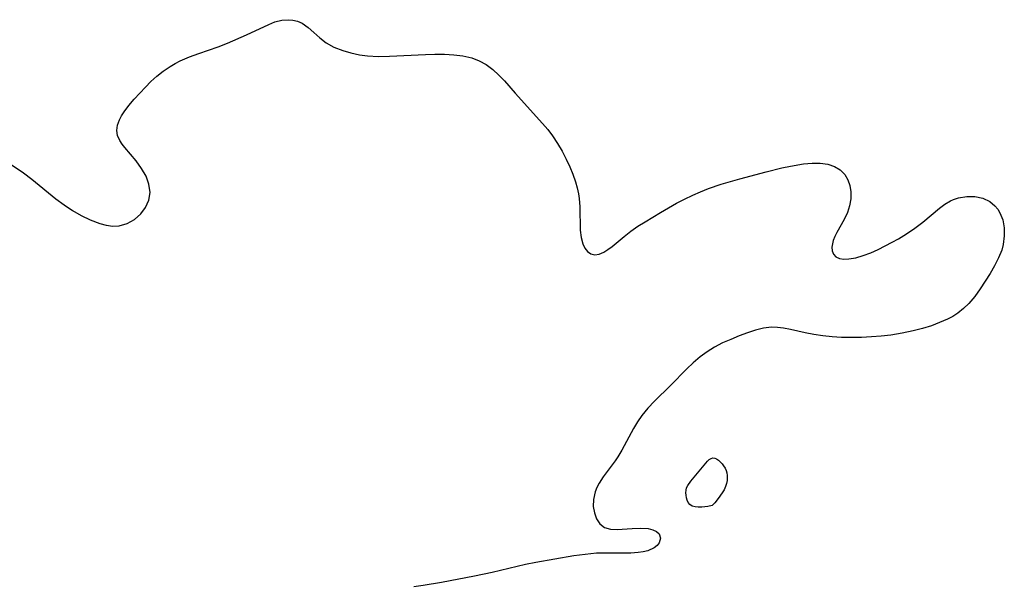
# Model space of a CAD drawing. Header units: metres. Extents: x 1073367 to 1082519, y 1569854 to 1574957.
# Tile 412 of 656: x 1077142 to 1077308, y 1573757 to 1573852. Entities that reach past the tile are written whole.
import ezdxf

# ---------------------------------------------------------------- set-up
doc = ezdxf.new("R2010")
doc.units = ezdxf.units.M
doc.layers.add('CGG_CurvaNivelLidar_v1', color=253, linetype='Continuous', lineweight=30)

msp = doc.modelspace()

# ---------------------------------------------------------------- linework, layer by layer
at = {"layer": 'CGG_CurvaNivelLidar_v1'}
for p, q in [((1077179.8772, 1573849.818, 69.5), (1077183.6228, 1573851.5971, 69.5)), ((1077183.6228, 1573851.5971, 69.5), (1077184.6746, 1573852.0056, 69.5)), ((1077184.6746, 1573852.0056, 69.5), (1077185.8669, 1573852.3006, 69.5)), ((1077185.8669, 1573852.3006, 69.5), (1077187.0339, 1573852.3883, 69.5)), ((1077187.0339, 1573852.3883, 69.5), (1077187.7128, 1573852.3289, 69.5)), ((1077187.7128, 1573852.3289, 69.5), (1077188.482, 1573852.1341, 69.5)), ((1077188.482, 1573852.1341, 69.5), (1077189.2658, 1573851.7745, 69.5)), ((1077189.2658, 1573851.7745, 69.5), (1077190.2838, 1573851.0804, 69.5)), ((1077190.2838, 1573851.0804, 69.5), (1077191.243, 1573850.2506, 69.5)), ((1077176.6787, 1573848.4239, 69.5), (1077179.8772, 1573849.818, 69.5)), ((1077191.243, 1573850.2506, 69.5), (1077192.2337, 1573849.3332, 69.5)), ((1077192.2337, 1573849.3332, 69.5), (1077193.3094, 1573848.483, 69.5)), ((1077171.8461, 1573846.7047, 69.5), (1077175.0911, 1573847.8029, 69.5)), ((1077175.0911, 1573847.8029, 69.5), (1077176.6787, 1573848.4239, 69.5)), ((1077193.3094, 1573848.483, 69.5), (1077194.6272, 1573847.76, 69.5)), ((1077194.6272, 1573847.76, 69.5), (1077196.113, 1573847.1813, 69.5)), ((1077168.6942, 1573845.4169, 69.5), (1077170.2511, 1573846.1063, 69.5)), ((1077170.2511, 1573846.1063, 69.5), (1077171.8461, 1573846.7047, 69.5)), ((1077196.113, 1573847.1813, 69.5), (1077197.5019, 1573846.7659, 69.5)), ((1077197.5019, 1573846.7659, 69.5), (1077198.9662, 1573846.4527, 69.5)), ((1077198.9662, 1573846.4527, 69.5), (1077200.3149, 1573846.284, 69.5)), ((1077200.3149, 1573846.284, 69.5), (1077202.1487, 1573846.2, 69.5)), ((1077202.1487, 1573846.2, 69.5), (1077204.0298, 1573846.2234, 69.5)), ((1077204.0298, 1573846.2234, 69.5), (1077210.0883, 1573846.5025, 69.5)), ((1077210.0883, 1573846.5025, 69.5), (1077211.6596, 1573846.5494, 69.5)), ((1077211.6596, 1573846.5494, 69.5), (1077213.2824, 1573846.5444, 69.5)), ((1077213.2824, 1573846.5444, 69.5), (1077214.87, 1573846.4643, 69.5)), ((1077214.87, 1573846.4643, 69.5), (1077216.4228, 1573846.2799, 69.5)), ((1077216.4228, 1573846.2799, 69.5), (1077217.9079, 1573845.9398, 69.5)), ((1077217.9079, 1573845.9398, 69.5), (1077219.1743, 1573845.4558, 69.5)), ((1077165.8195, 1573843.6918, 69.5), (1077166.9634, 1573844.4668, 69.5)), ((1077166.9634, 1573844.4668, 69.5), (1077167.8152, 1573844.9634, 69.5)), ((1077167.8152, 1573844.9634, 69.5), (1077168.6942, 1573845.4169, 69.5)), ((1077219.1743, 1573845.4558, 69.5), (1077220.3576, 1573844.8014, 69.5)), ((1077220.3576, 1573844.8014, 69.5), (1077221.4566, 1573843.9813, 69.5)), ((1077163.7495, 1573841.9347, 69.5), (1077164.7427, 1573842.8379, 69.5)), ((1077164.7427, 1573842.8379, 69.5), (1077165.8195, 1573843.6918, 69.5)), ((1077221.4566, 1573843.9813, 69.5), (1077222.4852, 1573843.0346, 69.5)), ((1077222.4852, 1573843.0346, 69.5), (1077223.4168, 1573842.058, 69.5)), ((1077160.9401, 1573838.962, 69.5), (1077162.8102, 1573840.9925, 69.5)), ((1077162.8102, 1573840.9925, 69.5), (1077163.7495, 1573841.9347, 69.5)), ((1077223.4168, 1573842.058, 69.5), (1077225.2555, 1573839.9808, 69.5)), ((1077225.2555, 1573839.9808, 69.5), (1077229.871, 1573834.8812, 69.5)), ((1077159.2417, 1573836.8525, 69.5), (1077160.038, 1573837.9006, 69.5)), ((1077160.038, 1573837.9006, 69.5), (1077160.9401, 1573838.962, 69.5)), ((1077158.4129, 1573835.4634, 69.5), (1077158.786, 1573836.1542, 69.5)), ((1077158.786, 1573836.1542, 69.5), (1077159.2417, 1573836.8525, 69.5)), ((1077157.9654, 1573833.6836, 69.5), (1077158.0775, 1573834.5662, 69.5)), ((1077158.0775, 1573834.5662, 69.5), (1077158.4129, 1573835.4634, 69.5)), ((1077229.871, 1573834.8812, 69.5), (1077230.7328, 1573833.8492, 69.5)), ((1077158.1121, 1573832.8263, 69.5), (1077157.9654, 1573833.6836, 69.5)), ((1077158.4825, 1573831.9967, 69.5), (1077158.1121, 1573832.8263, 69.5)), ((1077230.7328, 1573833.8492, 69.5), (1077231.543, 1573832.7816, 69.5)), ((1077231.543, 1573832.7816, 69.5), (1077232.3888, 1573831.5016, 69.5)), ((1077158.8809, 1573831.3931, 69.5), (1077158.4825, 1573831.9967, 69.5)), ((1077159.3532, 1573830.7924, 69.5), (1077158.8809, 1573831.3931, 69.5)), ((1077232.3888, 1573831.5016, 69.5), (1077233.1559, 1573830.1735, 69.5)), ((1077161.268, 1573828.527, 69.5), (1077159.3532, 1573830.7924, 69.5)), ((1077233.1559, 1573830.1735, 69.5), (1077233.8581, 1573828.8146, 69.5)), ((1077138.7848, 1573828.8632, 69.5), (1077142.2074, 1573826.5186, 69.5)), ((1077162.1761, 1573827.2861, 69.5), (1077161.268, 1573828.527, 69.5)), ((1077233.8581, 1573828.8146, 69.5), (1077234.4513, 1573827.5508, 69.5)), ((1077234.4513, 1573827.5508, 69.5), (1077234.9829, 1573826.2756, 69.5)), ((1077270.2596, 1573827.3745, 69.5), (1077271.7225, 1573827.6818, 69.5)), ((1077271.7225, 1573827.6818, 69.5), (1077273.9189, 1573828.0336, 69.5)), ((1077273.9189, 1573828.0336, 69.5), (1077275.3628, 1573828.1693, 69.5)), ((1077275.3628, 1573828.1693, 69.5), (1077276.732, 1573828.1773, 69.5)), ((1077276.732, 1573828.1773, 69.5), (1077278.0049, 1573828.0033, 69.5)), ((1077278.0049, 1573828.0033, 69.5), (1077279.1262, 1573827.6133, 69.5)), ((1077279.1262, 1573827.6133, 69.5), (1077280.0987, 1573827.0151, 69.5)), ((1077142.2074, 1573826.5186, 69.5), (1077143.6173, 1573825.4449, 69.5)), ((1077162.9144, 1573825.9665, 69.5), (1077162.1761, 1573827.2861, 69.5)), ((1077163.4119, 1573824.6006, 69.5), (1077162.9144, 1573825.9665, 69.5)), ((1077234.9829, 1573826.2756, 69.5), (1077235.4352, 1573824.9899, 69.5)), ((1077263.1801, 1573825.5131, 69.5), (1077267.5734, 1573826.6981, 69.5)), ((1077267.5734, 1573826.6981, 69.5), (1077270.2596, 1573827.3745, 69.5)), ((1077280.0987, 1573827.0151, 69.5), (1077280.8832, 1573826.2239, 69.5)), ((1077280.8832, 1573826.2239, 69.5), (1077281.4009, 1573825.3511, 69.5)), ((1077143.6173, 1573825.4449, 69.5), (1077147.6898, 1573822.1551, 69.5)), ((1077163.5894, 1573823.231, 69.5), (1077163.4119, 1573824.6006, 69.5)), ((1077235.4352, 1573824.9899, 69.5), (1077235.7176, 1573823.9885, 69.5)), ((1077257.8422, 1573823.8585, 69.5), (1077260.0003, 1573824.5912, 69.5)), ((1077260.0003, 1573824.5912, 69.5), (1077263.1801, 1573825.5131, 69.5)), ((1077281.4009, 1573825.3511, 69.5), (1077281.7373, 1573824.3662, 69.5)), ((1077281.7373, 1573824.3662, 69.5), (1077281.8989, 1573823.3067, 69.5)), ((1077163.3862, 1573821.9186, 69.5), (1077163.5894, 1573823.231, 69.5)), ((1077235.7176, 1573823.9885, 69.5), (1077235.9301, 1573822.9832, 69.5)), ((1077235.9301, 1573822.9832, 69.5), (1077236.0425, 1573822.1978, 69.5)), ((1077253.8222, 1573822.1022, 69.5), (1077255.2098, 1573822.7767, 69.5)), ((1077255.2098, 1573822.7767, 69.5), (1077256.5141, 1573823.3432, 69.5)), ((1077256.5141, 1573823.3432, 69.5), (1077257.8422, 1573823.8585, 69.5)), ((1077281.8989, 1573823.3067, 69.5), (1077281.8839, 1573822.1483, 69.5)), ((1077300.0887, 1573822.3219, 69.5), (1077301.4688, 1573822.5511, 69.5)), ((1077301.4688, 1573822.5511, 69.5), (1077302.8432, 1573822.5219, 69.5)), ((1077147.6898, 1573822.1551, 69.5), (1077149.0791, 1573821.1222, 69.5)), ((1077149.0791, 1573821.1222, 69.5), (1077150.5253, 1573820.1555, 69.5)), ((1077162.8548, 1573820.6873, 69.5), (1077163.3862, 1573821.9186, 69.5)), ((1077236.0425, 1573822.1978, 69.5), (1077236.1462, 1573820.8015, 69.5)), ((1077249.7608, 1573819.836, 69.5), (1077252.4634, 1573821.3816, 69.5)), ((1077252.4634, 1573821.3816, 69.5), (1077253.8222, 1573822.1022, 69.5)), ((1077281.6948, 1573820.9832, 69.5), (1077281.3447, 1573819.8485, 69.5)), ((1077281.8839, 1573822.1483, 69.5), (1077281.6948, 1573820.9832, 69.5)), ((1077296.8656, 1573820.5743, 69.5), (1077297.7707, 1573821.235, 69.5)), ((1077297.7707, 1573821.235, 69.5), (1077298.7074, 1573821.7894, 69.5)), ((1077298.7074, 1573821.7894, 69.5), (1077299.2206, 1573822.0277, 69.5)), ((1077299.2206, 1573822.0277, 69.5), (1077300.0887, 1573822.3219, 69.5)), ((1077302.8432, 1573822.5219, 69.5), (1077304.1542, 1573822.2397, 69.5)), ((1077304.1542, 1573822.2397, 69.5), (1077305.3376, 1573821.6913, 69.5)), ((1077305.3376, 1573821.6913, 69.5), (1077306.213, 1573820.9795, 69.5)), ((1077306.213, 1573820.9795, 69.5), (1077306.6795, 1573820.4158, 69.5)), ((1077150.5253, 1573820.1555, 69.5), (1077151.9942, 1573819.2963, 69.5)), ((1077151.9942, 1573819.2963, 69.5), (1077153.4752, 1573818.5703, 69.5)), ((1077160.9917, 1573818.6456, 69.5), (1077162.0541, 1573819.5864, 69.5)), ((1077162.0541, 1573819.5864, 69.5), (1077162.8548, 1573820.6873, 69.5)), ((1077236.1462, 1573820.8015, 69.5), (1077236.2245, 1573816.8313, 69.5)), ((1077247.1483, 1573818.2753, 69.5), (1077249.7608, 1573819.836, 69.5)), ((1077281.3447, 1573819.8485, 69.5), (1077280.7918, 1573818.6583, 69.5)), ((1077294.0593, 1573818.1954, 69.5), (1077296.8656, 1573820.5743, 69.5)), ((1077306.6795, 1573820.4158, 69.5), (1077307.065, 1573819.7806, 69.5)), ((1077307.065, 1573819.7806, 69.5), (1077307.5273, 1573818.5786, 69.5)), ((1077153.4752, 1573818.5703, 69.5), (1077155.0911, 1573817.9688, 69.5)), ((1077155.0911, 1573817.9688, 69.5), (1077156.2108, 1573817.6884, 69.5)), ((1077156.2108, 1573817.6884, 69.5), (1077157.3034, 1573817.5504, 69.5)), ((1077157.3034, 1573817.5504, 69.5), (1077158.3561, 1573817.5838, 69.5)), ((1077158.3561, 1573817.5838, 69.5), (1077159.7442, 1573817.9554, 69.5)), ((1077159.7442, 1573817.9554, 69.5), (1077160.9917, 1573818.6456, 69.5)), ((1077245.9267, 1573817.5025, 69.5), (1077247.1483, 1573818.2753, 69.5)), ((1077280.7918, 1573818.6583, 69.5), (1077279.5284, 1573816.4552, 69.5)), ((1077292.7095, 1573817.1679, 69.5), (1077294.0593, 1573818.1954, 69.5)), ((1077307.5273, 1573818.5786, 69.5), (1077307.7691, 1573817.2581, 69.5)), ((1077236.2245, 1573816.8313, 69.5), (1077236.3611, 1573815.6201, 69.5)), ((1077243.6452, 1573815.7997, 69.5), (1077244.7769, 1573816.7, 69.5)), ((1077244.7769, 1573816.7, 69.5), (1077245.9267, 1573817.5025, 69.5)), ((1077279.5284, 1573816.4552, 69.5), (1077279.1766, 1573815.7716, 69.5)), ((1077289.9159, 1573815.3692, 69.5), (1077291.3147, 1573816.223, 69.5)), ((1077291.3147, 1573816.223, 69.5), (1077292.7095, 1573817.1679, 69.5)), ((1077307.7691, 1573817.2581, 69.5), (1077307.7999, 1573815.8674, 69.5)), ((1077236.3611, 1573815.6201, 69.5), (1077236.6293, 1573814.5498, 69.5)), ((1077236.6293, 1573814.5498, 69.5), (1077236.9702, 1573813.8119, 69.5)), ((1077241.5933, 1573814.0792, 69.5), (1077243.6452, 1573815.7997, 69.5)), ((1077278.9023, 1573815.1035, 69.5), (1077278.6791, 1573813.9895, 69.5)), ((1077279.1766, 1573815.7716, 69.5), (1077278.9023, 1573815.1035, 69.5)), ((1077286.5017, 1573813.5758, 69.5), (1077288.8853, 1573814.7972, 69.5)), ((1077288.8853, 1573814.7972, 69.5), (1077289.9159, 1573815.3692, 69.5)), ((1077307.6145, 1573814.4489, 69.5), (1077307.3587, 1573813.4894, 69.5)), ((1077307.7999, 1573815.8674, 69.5), (1077307.6145, 1573814.4489, 69.5)), ((1077236.9702, 1573813.8119, 69.5), (1077237.4197, 1573813.2359, 69.5)), ((1077237.4197, 1573813.2359, 69.5), (1077238.0179, 1573812.8324, 69.5)), ((1077238.0179, 1573812.8324, 69.5), (1077238.7031, 1573812.6849, 69.5)), ((1077238.7031, 1573812.6849, 69.5), (1077239.4338, 1573812.8056, 69.5)), ((1077239.4338, 1573812.8056, 69.5), (1077240.2087, 1573813.1459, 69.5)), ((1077240.2087, 1573813.1459, 69.5), (1077240.891, 1573813.5651, 69.5)), ((1077240.891, 1573813.5651, 69.5), (1077241.5933, 1573814.0792, 69.5)), ((1077278.6791, 1573813.9895, 69.5), (1077278.7311, 1573813.3543, 69.5)), ((1077278.7311, 1573813.3543, 69.5), (1077278.9473, 1573812.8132, 69.5)), ((1077278.9473, 1573812.8132, 69.5), (1077279.3747, 1573812.3638, 69.5)), ((1077283.995, 1573812.5439, 69.5), (1077285.2645, 1573813.0158, 69.5)), ((1077285.2645, 1573813.0158, 69.5), (1077286.5017, 1573813.5758, 69.5)), ((1077307.3587, 1573813.4894, 69.5), (1077306.8323, 1573812.1524, 69.5)), ((1077279.3747, 1573812.3638, 69.5), (1077279.9707, 1573812.0761, 69.5)), ((1077279.9707, 1573812.0761, 69.5), (1077280.7095, 1573811.955, 69.5)), ((1077280.7095, 1573811.955, 69.5), (1077281.5502, 1573811.9809, 69.5)), ((1077281.5502, 1573811.9809, 69.5), (1077282.7401, 1573812.1869, 69.5)), ((1077282.7401, 1573812.1869, 69.5), (1077283.995, 1573812.5439, 69.5)), ((1077306.8323, 1573812.1524, 69.5), (1077306.1626, 1573810.8377, 69.5)), ((1077305.4, 1573809.5389, 69.5), (1077304.5878, 1573808.2501, 69.5)), ((1077306.1626, 1573810.8377, 69.5), (1077305.4, 1573809.5389, 69.5)), ((1077304.5878, 1573808.2501, 69.5), (1077303.7304, 1573806.9397, 69.5)), ((1077303.7304, 1573806.9397, 69.5), (1077302.8267, 1573805.6723, 69.5)), ((1077301.8378, 1573804.4885, 69.5), (1077300.9297, 1573803.6042, 69.5)), ((1077302.8267, 1573805.6723, 69.5), (1077301.8378, 1573804.4885, 69.5)), ((1077299.9327, 1573802.8229, 69.5), (1077299.0945, 1573802.2935, 69.5)), ((1077300.9297, 1573803.6042, 69.5), (1077299.9327, 1573802.8229, 69.5)), ((1077296.8795, 1573801.232, 69.5), (1077295.4887, 1573800.7195, 69.5)), ((1077298.2098, 1573801.8235, 69.5), (1077296.8795, 1573801.232, 69.5)), ((1077299.0945, 1573802.2935, 69.5), (1077298.2098, 1573801.8235, 69.5)), ((1077264.4315, 1573799.5016, 69.5), (1077263.0663, 1573798.9881, 69.5)), ((1077265.7877, 1573799.9494, 69.5), (1077264.4315, 1573799.5016, 69.5)), ((1077267.1426, 1573800.2817, 69.5), (1077265.7877, 1573799.9494, 69.5)), ((1077268.5045, 1573800.4419, 69.5), (1077267.1426, 1573800.2817, 69.5)), ((1077269.5087, 1573800.4225, 69.5), (1077268.5045, 1573800.4419, 69.5)), ((1077270.5215, 1573800.305, 69.5), (1077269.5087, 1573800.4225, 69.5)), ((1077271.7189, 1573800.0797, 69.5), (1077270.5215, 1573800.305, 69.5)), ((1077274.1836, 1573799.5213, 69.5), (1077271.7189, 1573800.0797, 69.5)), ((1077275.6628, 1573799.2369, 69.5), (1077274.1836, 1573799.5213, 69.5)), ((1077290.5305, 1573799.4499, 69.5), (1077288.6322, 1573799.1412, 69.5)), ((1077292.4018, 1573799.8458, 69.5), (1077290.5305, 1573799.4499, 69.5)), ((1077293.9645, 1573800.2495, 69.5), (1077292.4018, 1573799.8458, 69.5)), ((1077295.4887, 1573800.7195, 69.5), (1077293.9645, 1573800.2495, 69.5)), ((1077260.2369, 1573797.8042, 69.5), (1077258.8808, 1573797.1062, 69.5)), ((1077261.6244, 1573798.4141, 69.5), (1077260.2369, 1573797.8042, 69.5)), ((1077263.0663, 1573798.9881, 69.5), (1077261.6244, 1573798.4141, 69.5)), ((1077277.1829, 1573799.0092, 69.5), (1077275.6628, 1573799.2369, 69.5)), ((1077278.7347, 1573798.8455, 69.5), (1077277.1829, 1573799.0092, 69.5)), ((1077280.3344, 1573798.7506, 69.5), (1077278.7347, 1573798.8455, 69.5)), ((1077281.952, 1573798.719, 69.5), (1077280.3344, 1573798.7506, 69.5)), ((1077283.7182, 1573798.7451, 69.5), (1077281.952, 1573798.719, 69.5)), ((1077285.3583, 1573798.8212, 69.5), (1077283.7182, 1573798.7451, 69.5)), ((1077286.9984, 1573798.951, 69.5), (1077285.3583, 1573798.8212, 69.5)), ((1077288.6322, 1573799.1412, 69.5), (1077286.9984, 1573798.951, 69.5)), ((1077257.6282, 1573796.3248, 69.5), (1077256.4334, 1573795.4417, 69.5)), ((1077258.8808, 1573797.1062, 69.5), (1077257.6282, 1573796.3248, 69.5)), ((1077255.2992, 1573794.4705, 69.5), (1077254.219, 1573793.4351, 69.5)), ((1077256.4334, 1573795.4417, 69.5), (1077255.2992, 1573794.4705, 69.5)), ((1077254.219, 1573793.4351, 69.5), (1077251.4752, 1573790.5963, 69.5)), ((1077251.4752, 1573790.5963, 69.5), (1077248.7533, 1573787.9936, 69.5)), ((1077248.7533, 1573787.9936, 69.5), (1077247.638, 1573786.7965, 69.5)), ((1077247.638, 1573786.7965, 69.5), (1077246.6191, 1573785.5258, 69.5)), ((1077245.8924, 1573784.4614, 69.5), (1077245.2281, 1573783.367, 69.5)), ((1077246.6191, 1573785.5258, 69.5), (1077245.8924, 1573784.4614, 69.5)), ((1077245.2281, 1573783.367, 69.5), (1077243.2245, 1573779.7093, 69.5)), ((1077243.2245, 1573779.7093, 69.5), (1077242.5458, 1573778.5742, 69.5)), ((1077242.0898, 1573777.9228, 69.5), (1077240.0619, 1573775.2242, 69.5)), ((1077242.5458, 1573778.5742, 69.5), (1077242.0898, 1573777.9228, 69.5)), ((1077254.8577, 1573774.4863, 69.5), (1077257.6802, 1573777.8183, 69.5)), ((1077257.6802, 1573777.8183, 69.5), (1077257.986, 1573778.0983, 69.5)), ((1077257.986, 1573778.0983, 69.5), (1077258.2947, 1573778.3029, 69.5)), ((1077258.2947, 1573778.3029, 69.5), (1077258.6088, 1573778.4012, 69.5)), ((1077258.6088, 1573778.4012, 69.5), (1077258.922, 1573778.3697, 69.5)), ((1077258.922, 1573778.3697, 69.5), (1077259.2382, 1573778.2327, 69.5)), ((1077259.2382, 1573778.2327, 69.5), (1077259.5526, 1573778.0165, 69.5)), ((1077259.5526, 1573778.0165, 69.5), (1077259.8596, 1573777.7408, 69.5)), ((1077259.8596, 1573777.7408, 69.5), (1077260.1526, 1573777.4194, 69.5)), ((1077260.1526, 1573777.4194, 69.5), (1077260.4226, 1573777.0618, 69.5)), ((1077260.4226, 1573777.0618, 69.5), (1077260.6581, 1573776.6735, 69.5)), ((1077260.6581, 1573776.6735, 69.5), (1077260.8437, 1573776.2566, 69.5)), ((1077260.8437, 1573776.2566, 69.5), (1077260.9553, 1573775.8588, 69.5)), ((1077240.0619, 1573775.2242, 69.5), (1077239.3871, 1573774.154, 69.5)), ((1077254.3517, 1573773.7431, 69.5), (1077254.8577, 1573774.4863, 69.5)), ((1077261.0144, 1573774.5764, 69.5), (1077260.9143, 1573774.0831, 69.5)), ((1077260.9553, 1573775.8588, 69.5), (1077261.019, 1573775.4444, 69.5)), ((1077261.0405, 1573775.0197, 69.5), (1077261.0144, 1573774.5764, 69.5)), ((1077261.019, 1573775.4444, 69.5), (1077261.0405, 1573775.0197, 69.5)), ((1077239.0096, 1573773.4108, 69.5), (1077238.7258, 1573772.68, 69.5)), ((1077239.3871, 1573774.154, 69.5), (1077239.0096, 1573773.4108, 69.5)), ((1077254.0537, 1573772.508, 69.5), (1077254.0822, 1573772.9366, 69.5)), ((1077254.0822, 1573772.9366, 69.5), (1077254.1794, 1573773.3527, 69.5)), ((1077254.1794, 1573773.3527, 69.5), (1077254.3517, 1573773.7431, 69.5)), ((1077260.4895, 1573773.023, 69.5), (1077260.1879, 1573772.4958, 69.5)), ((1077260.7386, 1573773.5597, 69.5), (1077260.4895, 1573773.023, 69.5)), ((1077260.9143, 1573774.0831, 69.5), (1077260.7386, 1573773.5597, 69.5)), ((1077238.4352, 1573771.3512, 69.5), (1077238.4157, 1573770.1907, 69.5)), ((1077238.7258, 1573772.68, 69.5), (1077238.4352, 1573771.3512, 69.5)), ((1077254.0801, 1573772.0756, 69.5), (1077254.0537, 1573772.508, 69.5)), ((1077254.1526, 1573771.6482, 69.5), (1077254.0801, 1573772.0756, 69.5)), ((1077254.2669, 1573771.2367, 69.5), (1077254.1526, 1573771.6482, 69.5)), ((1077254.4385, 1573770.8526, 69.5), (1077254.2669, 1573771.2367, 69.5)), ((1077259.5159, 1573771.5336, 69.5), (1077258.9162, 1573770.8136, 69.5)), ((1077260.1879, 1573772.4958, 69.5), (1077259.5159, 1573771.5336, 69.5)), ((1077238.4157, 1573770.1907, 69.5), (1077238.599, 1573769.0924, 69.5)), ((1077254.7206, 1573770.5151, 69.5), (1077254.4385, 1573770.8526, 69.5)), ((1077255.1138, 1573770.2605, 69.5), (1077254.7206, 1573770.5151, 69.5)), ((1077255.6004, 1573770.1145, 69.5), (1077255.1138, 1573770.2605, 69.5)), ((1077256.1489, 1573770.0588, 69.5), (1077255.6004, 1573770.1145, 69.5)), ((1077256.7185, 1573770.0698, 69.5), (1077256.1489, 1573770.0588, 69.5)), ((1077257.7626, 1573770.2034, 69.5), (1077256.7185, 1573770.0698, 69.5)), ((1077258.5, 1573770.3707, 69.5), (1077257.7626, 1573770.2034, 69.5)), ((1077258.9162, 1573770.8136, 69.5), (1077258.5, 1573770.3707, 69.5)), ((1077238.599, 1573769.0924, 69.5), (1077238.9673, 1573768.1055, 69.5)), ((1077238.9673, 1573768.1055, 69.5), (1077239.5136, 1573767.2863, 69.5)), ((1077239.5136, 1573767.2863, 69.5), (1077240.3293, 1573766.6547, 69.5)), ((1077240.3293, 1573766.6547, 69.5), (1077241.3209, 1573766.3645, 69.5)), ((1077241.3209, 1573766.3645, 69.5), (1077242.4603, 1573766.3023, 69.5)), ((1077242.4603, 1573766.3023, 69.5), (1077244.9594, 1573766.4737, 69.5)), ((1077244.9594, 1573766.4737, 69.5), (1077246.3708, 1573766.5348, 69.5)), ((1077246.3708, 1573766.5348, 69.5), (1077247.6719, 1573766.4483, 69.5)), ((1077247.6719, 1573766.4483, 69.5), (1077248.4431, 1573766.2638, 69.5)), ((1077248.4431, 1573766.2638, 69.5), (1077249.0736, 1573765.9743, 69.5)), ((1077249.0736, 1573765.9743, 69.5), (1077249.518, 1573765.5839, 69.5)), ((1077249.518, 1573765.5839, 69.5), (1077249.7623, 1573764.8586, 69.5)), ((1077249.7623, 1573764.8586, 69.5), (1077249.5393, 1573764.0685, 69.5)), ((1077247.6191, 1573762.7189, 69.5), (1077246.8496, 1573762.5279, 69.5)), ((1077248.7136, 1573763.2342, 69.5), (1077247.6191, 1573762.7189, 69.5)), ((1077249.1965, 1573763.6284, 69.5), (1077248.7136, 1573763.2342, 69.5)), ((1077249.5393, 1573764.0685, 69.5), (1077249.1965, 1573763.6284, 69.5)), ((1077235.1501, 1573761.8405, 69.5), (1077228.7386, 1573760.7299, 69.5)), ((1077237.0378, 1573762.105, 69.5), (1077235.1501, 1573761.8405, 69.5)), ((1077238.9697, 1573762.2812, 69.5), (1077237.0378, 1573762.105, 69.5)), ((1077240.4755, 1573762.331, 69.5), (1077238.9697, 1573762.2812, 69.5)), ((1077244.7327, 1573762.3304, 69.5), (1077240.4755, 1573762.331, 69.5)), ((1077246.0023, 1573762.4079, 69.5), (1077244.7327, 1573762.3304, 69.5)), ((1077246.8496, 1573762.5279, 69.5), (1077246.0023, 1573762.4079, 69.5)), ((1077226.997, 1573760.3754, 69.5), (1077221.3204, 1573759.0587, 69.5)), ((1077228.7386, 1573760.7299, 69.5), (1077226.997, 1573760.3754, 69.5)), ((1077218.3804, 1573758.4131, 69.5), (1077212.8127, 1573757.3417, 69.5)), ((1077221.3204, 1573759.0587, 69.5), (1077218.3804, 1573758.4131, 69.5)), ((1077209.6897, 1573756.8405, 69.5), (1077208.1261, 1573756.6375, 69.5)), ((1077212.8127, 1573757.3417, 69.5), (1077209.6897, 1573756.8405, 69.5))]:
    msp.add_line(p, q, dxfattribs=at)

doc.saveas('drawing.dxf')
